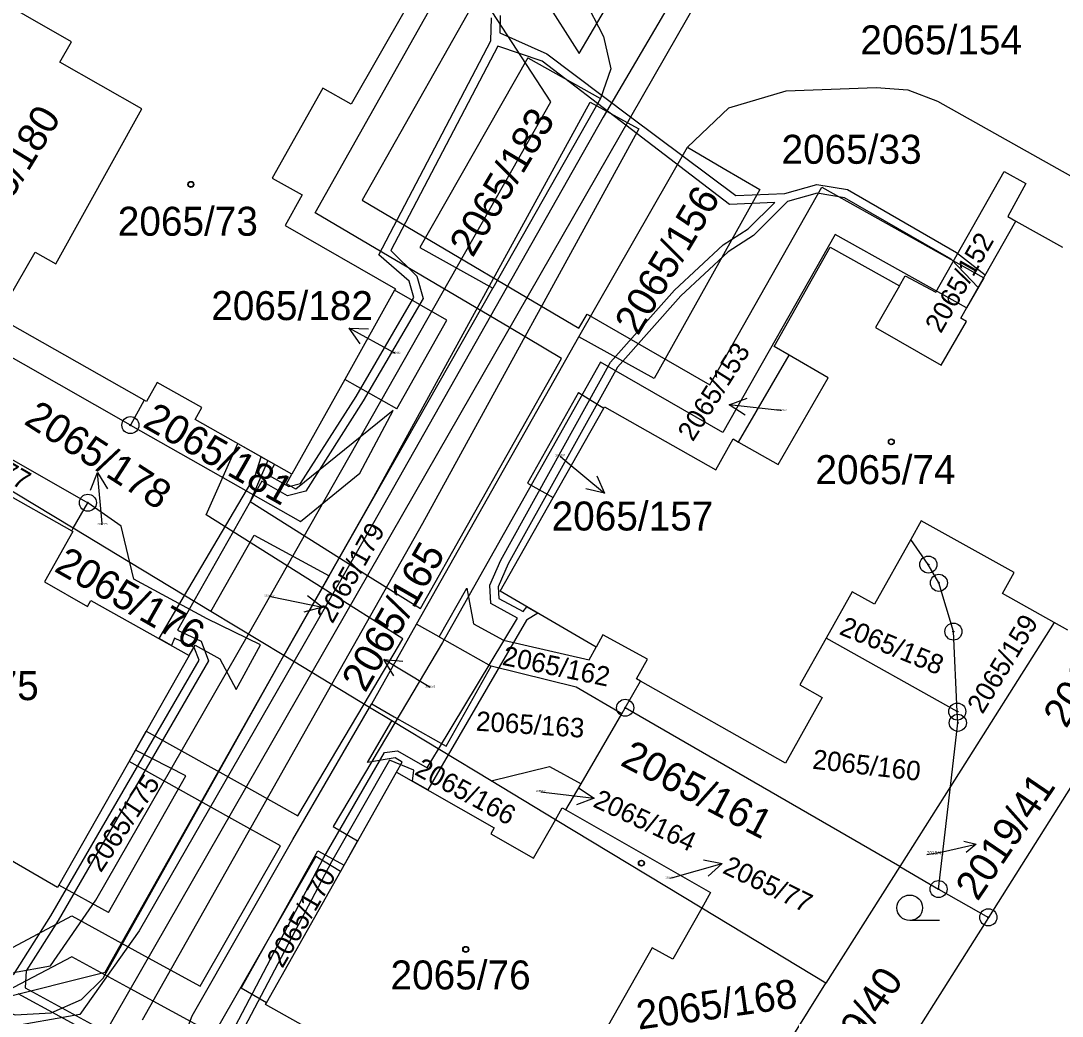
# Model space of a CAD drawing. Extents: x -593183 to -588034, y -1130415 to -1124994.
# Drawn here: x -590279.7 to -590218.7, y -1128581.4 to -1128523 of the extents above; entities that cross this region are included whole.
import ezdxf

# ---------------------------------------------------------------- set-up
doc = ezdxf.new("R2010")
doc.units = 0
for name, color, linetype in [('Vrstva 1', 7, 'Continuous'), ('Vrstva 16', 7, 'Continuous'), ('Vrstva 18', 7, 'Continuous'), ('Vrstva 19', 7, 'Continuous'), ('Vrstva 24', 7, 'Continuous'), ('Vrstva 25', 7, 'Continuous'), ('Vrstva 27', 7, 'Continuous')]:
    doc.layers.add(name, color=color, linetype=linetype)

msp = doc.modelspace()

# ---------------------------------------------------------------- linework, layer by layer
at = {"layer": 'Vrstva 1'}
for p, q in [((-590239.6, -1128520.97), (-590262.67, -1128561.2)), ((-590249.99, -1128525.15), (-590256.34, -1128536.28)), ((-590249.99, -1128525.15), (-590245.73, -1128527.54)), ((-590245.14, -1128525.8), (-590245.73, -1128527.54)), ((-590245.73, -1128527.54), (-590252.05, -1128538.66)), ((-590247, -1128541.51), (-590240.64, -1128530.39)), ((-590236.4, -1128532.87), (-590242.59, -1128543.95)), ((-590221.37, -1128534.72), (-590218.65, -1128536.25)), ((-590256.34, -1128536.28), (-590252.05, -1128538.66)), ((-590261.65, -1128555.53), (-590252.05, -1128538.66)), ((-590257.81, -1128538.78), (-590260.74, -1128544.02)), ((-590256.52, -1128558.36), (-590247, -1128541.51)), ((-590242.59, -1128543.95), (-590247, -1128541.51)), ((-590290.34, -1128542.97), (-590275.8, -1128551.24)), ((-590237.64, -1128547.68), (-590234.68, -1128542.58)), ((-590276.66, -1128552.74), (-590290.98, -1128544.09)), ((-590260.74, -1128544.02), (-590263.84, -1128549.56)), ((-590257.69, -1128545.74), (-590260.74, -1128544.02)), ((-590247.02, -1128544.78), (-590250.01, -1128550.09)), ((-590247.02, -1128544.78), (-590245.54, -1128545.69)), ((-590272.5, -1128545.23), (-590273.31, -1128546.69)), ((-590248.51, -1128550.93), (-590245.54, -1128545.69)), ((-590285.4, -1128548.02), (-590276.74, -1128552.88)), ((-590250.01, -1128550.09), (-590248.51, -1128550.93)), ((-590251.62, -1128556.42), (-590248.51, -1128550.93)), ((-590276.66, -1128552.74), (-590275.8, -1128551.24)), ((-590276.74, -1128552.88), (-590276.66, -1128552.74)), ((-590276.74, -1128552.88), (-590276.68, -1128552.92)), ((-590273.34, -1128554.75), (-590276.66, -1128552.74)), ((-590268.59, -1128557.62), (-590273.34, -1128554.75)), ((-590261.65, -1128555.53), (-590264.3, -1128560.21)), ((-590245.99, -1128559.71), (-590251.62, -1128556.42)), ((-590264.3, -1128560.21), (-590268.59, -1128557.62)), ((-590259.15, -1128563.03), (-590256.52, -1128558.36)), ((-590255.19, -1128559.11), (-590256.52, -1128558.36)), ((-590219.12, -1128558.27), (-590225.21, -1128567.89)), ((-590212.05, -1128558.21), (-590222.99, -1128575.56)), ((-590218.33, -1128558.71), (-590219.12, -1128558.27)), ((-590255.19, -1128559.11), (-590252.15, -1128560.83)), ((-590224.81, -1128563.49), (-590232.51, -1128559.19)), ((-590269.86, -1128560.2), (-590273.01, -1128565.75)), ((-590262.67, -1128561.2), (-590264.3, -1128560.21)), ((-590262.67, -1128561.2), (-590279.16, -1128589.96)), ((-590259.28, -1128563.25), (-590262.67, -1128561.2)), ((-590244.29, -1128563.27), (-590243.39, -1128561.71)), ((-590259.28, -1128563.25), (-590259.15, -1128563.03)), ((-590257.98, -1128564.03), (-590259.28, -1128563.25)), ((-590246.87, -1128567.73), (-590244.49, -1128563.62)), ((-590244.49, -1128563.62), (-590244.29, -1128563.27)), ((-590228.19, -1128572.58), (-590244.29, -1128563.27)), ((-590252.14, -1128567.56), (-590257.98, -1128564.03)), ((-590273.01, -1128565.75), (-590277.5, -1128573.67)), ((-590270.06, -1128567.26), (-590273.01, -1128565.75)), ((-590274.6, -1128575.27), (-590270.06, -1128567.26)), ((-590260.78, -1128572.5), (-590257.7, -1128567.04)), ((-590248.38, -1128569.84), (-590252.14, -1128567.56)), ((-590247.76, -1128569.26), (-590246.87, -1128567.73)), ((-590225.21, -1128567.89), (-590228.19, -1128572.58)), ((-590225.91, -1128573.9), (-590225.21, -1128567.89)), ((-590239.8, -1128575.02), (-590248.38, -1128569.84)), ((-590266.81, -1128579.72), (-590262.31, -1128571.65)), ((-590262.31, -1128571.65), (-590260.78, -1128572.5)), ((-590265.32, -1128580.57), (-590260.78, -1128572.5)), ((-590228.19, -1128572.58), (-590232.52, -1128579.42)), ((-590228.19, -1128572.58), (-590225.91, -1128573.9)), ((-590277.5, -1128573.67), (-590277.58, -1128573.81)), ((-590274.6, -1128575.27), (-590277.5, -1128573.67)), ((-590225.91, -1128573.9), (-590222.99, -1128575.56)), ((-590232.52, -1128579.42), (-590239.8, -1128575.02)), ((-590222.99, -1128575.56), (-590232.25, -1128590.23)), ((-590265.32, -1128580.57), (-590266.81, -1128579.72)), ((-590237.41, -1128587.24), (-590232.52, -1128579.42))]:
    msp.add_line(p, q, dxfattribs=at)
for points in [[(-590264.88, -1128506.12), (-590259.56, -1128509.16), (-590256.4, -1128511.32), (-590253.49, -1128514.11), (-590246.72, -1128521.65), (-590245.57, -1128523.9), (-590245.14, -1128525.8)], [(-590273.31, -1128546.69), (-590288.11, -1128538.26), (-590282.66, -1128528.35), (-590290.48, -1128523.84), (-590283.06, -1128510.78), (-590281.85, -1128511.55)], [(-590272.5, -1128545.23), (-590281.1, -1128540.36), (-590278.9, -1128536.54), (-590277.69, -1128537.23), (-590272.64, -1128528.14), (-590277.45, -1128525.4), (-590276.76, -1128524.2), (-590282.18, -1128521.1), (-590282.9, -1128522.32), (-590286.72, -1128520.16), (-590281.85, -1128511.55)], [(-590260.69, -1128520.16), (-590257.12, -1128522.19), (-590260.36, -1128527.86), (-590262.02, -1128526.92), (-590265, -1128532.2), (-590263.23, -1128533.18), (-590264.23, -1128534.98), (-590257.76, -1128538.69), (-590257.81, -1128538.78)], [(-590240.64, -1128530.39), (-590238.21, -1128528.08), (-590234.85, -1128527.09), (-590229.56, -1128526.88), (-590227.71, -1128527.03), (-590225.97, -1128527.69), (-590216.75, -1128532.86)], [(-590240.64, -1128530.39), (-590238.54, -1128531.62), (-590236.4, -1128532.87)], [(-590228.21, -1128538.52), (-590227.87, -1128537.93), (-590226.07, -1128538.89), (-590222.07, -1128531.81), (-590220.79, -1128532.52), (-590221.85, -1128534.45), (-590221.37, -1128534.72)], [(-590228.21, -1128538.52), (-590229.6, -1128540.96), (-590225.75, -1128543.18), (-590224.27, -1128540.62), (-590224.61, -1128540.42), (-590221.37, -1128534.72)], [(-590234.68, -1128542.58), (-590235.55, -1128542.07), (-590232.27, -1128536.25), (-590228.21, -1128538.52)], [(-590257.69, -1128545.74), (-590254.75, -1128540.54), (-590257.81, -1128538.78)], [(-590237.64, -1128547.68), (-590235.31, -1128548.99), (-590232.38, -1128543.92), (-590234.68, -1128542.58)], [(-590263.84, -1128549.56), (-590269.51, -1128546.36), (-590269.11, -1128545.66), (-590271.73, -1128544.18), (-590272.36, -1128545.31), (-590272.5, -1128545.23)], [(-590273.31, -1128546.69), (-590263.33, -1128552.34), (-590259.85, -1128549.5), (-590257.89, -1128545.83), (-590263.61, -1128550.44), (-590264.16, -1128550.13), (-590263.84, -1128549.56)], [(-590245.54, -1128545.69), (-590245.5, -1128545.62), (-590238.97, -1128549.31), (-590237.95, -1128547.5), (-590237.64, -1128547.68)], [(-590273.34, -1128554.75), (-590273.85, -1128552.62), (-590275.8, -1128551.24)], [(-590219.12, -1128558.27), (-590222.16, -1128556.56), (-590221.48, -1128555.34), (-590226.93, -1128552.3), (-590227.54, -1128553.39)], [(-590276.68, -1128552.92), (-590278.35, -1128555.89), (-590275.82, -1128557.32), (-590275.62, -1128556.97), (-590269.86, -1128560.2)], [(-590268.59, -1128557.62), (-590266.05, -1128553.15), (-590261.65, -1128555.53)], [(-590227.54, -1128553.39), (-590229.67, -1128557.2), (-590230.98, -1128556.46), (-590232.51, -1128559.19)], [(-590224.81, -1128563.49), (-590225.04, -1128558.8), (-590225.89, -1128555.94), (-590226.51, -1128554.87), (-590227.54, -1128553.39)], [(-590269.86, -1128560.2), (-590269.51, -1128559.59), (-590268.06, -1128560.4), (-590267.1, -1128562.2), (-590265.67, -1128559.57), (-590268.81, -1128558.05), (-590273.1, -1128555.73), (-590273.34, -1128554.75)], [(-590255.19, -1128559.11), (-590253.58, -1128556.26), (-590253.19, -1128558.35), (-590251.42, -1128559.31), (-590246.4, -1128560.46), (-590245.99, -1128559.71)], [(-590243.39, -1128561.71), (-590243.62, -1128561.58), (-590242.98, -1128560.41), (-590245.6, -1128558.99), (-590245.99, -1128559.71)], [(-590232.51, -1128559.19), (-590234.04, -1128561.93), (-590232.73, -1128562.67), (-590234.88, -1128566.52), (-590243.39, -1128561.71)], [(-590313.88, -1128560.57), (-590304.31, -1128565.9), (-590303.48, -1128568.66), (-590282.04, -1128580.6), (-590280.06, -1128581.28), (-590277.96, -1128581.17), (-590276.17, -1128580.38), (-590274.9, -1128579.12), (-590264.3, -1128560.21)], [(-590259.15, -1128563.03), (-590257.83, -1128563.79), (-590254.79, -1128565.52), (-590252.15, -1128560.83)], [(-590244.49, -1128563.62), (-590247.17, -1128562.05), (-590252.15, -1128560.83)], [(-590244.87, -1128599.18), (-590263.96, -1128588.54), (-590266.78, -1128589.22), (-590268.53, -1128588.24), (-590269.73, -1128586.8), (-590270.35, -1128585), (-590270.36, -1128583.15), (-590269.68, -1128581.34), (-590263.79, -1128570.99), (-590259.28, -1128563.25)], [(-590225.21, -1128567.89), (-590224.78, -1128564.15), (-590224.81, -1128563.49)], [(-590257.7, -1128567.04), (-590257.37, -1128566.46), (-590257.77, -1128566.21), (-590259.4, -1128566.47), (-590257.98, -1128564.03)], [(-590277.58, -1128573.81), (-590283.26, -1128570.52), (-590283.07, -1128570.19), (-590285.62, -1128568.81), (-590287.25, -1128571.71), (-590296, -1128566.82), (-590295.94, -1128566.71)], [(-590252.14, -1128567.56), (-590248.73, -1128566.72), (-590246.87, -1128567.73)], [(-590257.7, -1128567.04), (-590251.98, -1128570.31), (-590252.17, -1128570.66), (-590249.66, -1128572.09), (-590248.38, -1128569.84)], [(-590248.38, -1128569.84), (-590247.98, -1128569.14), (-590247.76, -1128569.26)], [(-590247.76, -1128569.26), (-590239.28, -1128574.1), (-590239.8, -1128575.02)], [(-590239.8, -1128575.02), (-590241.49, -1128578.02), (-590242.7, -1128577.34), (-590245.61, -1128582.5)], [(-590258.05, -1128588.22), (-590258.6, -1128587.91), (-590256.9, -1128584.95), (-590259.42, -1128583.53), (-590259.64, -1128583.9), (-590265.38, -1128580.67), (-590265.32, -1128580.57)]]:
    msp.add_lwpolyline(points, dxfattribs=at)
at = {"layer": 'Vrstva 16'}
for p, q in [((-590257.77, -1128542.49), (-590257.84, -1128542.45)), ((-590235.13, -1128545.84), (-590235.2, -1128545.83)), ((-590248.11, -1128548.51), (-590247.81, -1128548.76)), ((-590274.96, -1128552.53), (-590274.97, -1128552.46)), ((-590265.17, -1128556.73), (-590264.99, -1128556.77)), ((-590255.73, -1128562.08), (-590255.88, -1128561.99)), ((-590249.23, -1128568.2), (-590249.08, -1128568.22)), ((-590226.6, -1128571.88), (-590225.67, -1128571.72)), ((-590241.67, -1128573.27), (-590241.49, -1128573.22))]:
    msp.add_line(p, q, dxfattribs=at)
at = {"layer": 'Vrstva 24'}
for centre, radius in [((-590273.31, -1128546.69), 0.5), ((-590273.31, -1128546.69), 0.0327), ((-590275.8, -1128551.24), 0.5), ((-590275.8, -1128551.24), 0.0327), ((-590226.51, -1128554.87), 0.5), ((-590226.51, -1128554.87), 0.0327), ((-590225.89, -1128555.94), 0.5), ((-590225.89, -1128555.94), 0.0327), ((-590225.04, -1128558.8), 0.5), ((-590225.04, -1128558.8), 0.0327), ((-590244.29, -1128563.27), 0.5), ((-590244.29, -1128563.27), 0.0327), ((-590224.81, -1128563.49), 0.5), ((-590224.78, -1128564.15), 0.5), ((-590224.81, -1128563.49), 0.0327), ((-590224.78, -1128564.15), 0.0327), ((-590225.91, -1128573.9), 0.5), ((-590225.91, -1128573.9), 0.0327), ((-590222.99, -1128575.56), 0.5), ((-590222.99, -1128575.56), 0.0327)]:
    msp.add_circle(centre, radius, dxfattribs=at)
at = {"layer": 'Vrstva 25'}
for p, q in [((-590257.84, -1128542.45), (-590260.469, -1128541.006)), ((-590235.2, -1128545.83), (-590238.182, -1128545.499)), ((-590247.81, -1128548.76), (-590245.51, -1128550.686)), ((-590274.97, -1128552.46), (-590275.241, -1128549.472)), ((-590264.99, -1128556.77), (-590262.05, -1128557.368)), ((-590255.88, -1128561.99), (-590258.452, -1128560.446)), ((-590249.08, -1128568.22), (-590246.101, -1128568.574)), ((-590225.67, -1128571.72), (-590223.709, -1128571.277)), ((-590241.49, -1128573.22), (-590238.606, -1128572.393)), ((-590225.85, -1128575.75), (-590227.6, -1128575.75))]:
    msp.add_line(p, q, dxfattribs=at)
for points in [[(-590259.834, -1128541.925), (-590260.469, -1128541.006), (-590259.352, -1128541.049)], [(-590237.243, -1128546.106), (-590238.182, -1128545.499), (-590237.133, -1128545.112)], [(-590275.649, -1128550.513), (-590275.241, -1128549.472), (-590274.653, -1128550.423)], [(-590245.956, -1128549.661), (-590245.51, -1128550.686), (-590246.598, -1128550.428)], [(-590262.93, -1128556.679), (-590262.05, -1128557.368), (-590263.13, -1128557.659)], [(-590257.852, -1128561.389), (-590258.452, -1128560.446), (-590257.337, -1128560.532)], [(-590247.035, -1128567.959), (-590246.101, -1128568.574), (-590247.153, -1128568.952)], [(-590224.437, -1128571.098), (-590223.709, -1128571.277), (-590224.289, -1128571.751)], [(-590239.705, -1128572.188), (-590238.606, -1128572.393), (-590239.43, -1128573.149)]]:
    msp.add_lwpolyline(points, dxfattribs=at)
for centre, radius in [((-590269.76, -1128532.57), 0.175), ((-590269.76, -1128532.57), 0.15), ((-590228.68, -1128547.67), 0.175), ((-590228.68, -1128547.67), 0.15), ((-590243.34, -1128572.38), 0.175), ((-590243.34, -1128572.38), 0.15), ((-590227.6, -1128575), 0.75), ((-590253.64, -1128577.44), 0.175), ((-590253.64, -1128577.44), 0.15)]:
    msp.add_circle(centre, radius, dxfattribs=at)
at = {"layer": 'Vrstva 27'}
for p, q in [((-590256.04, -1128510.63), (-590246.99, -1128524.89)), ((-590248.65, -1128527.73), (-590258.26, -1128512.95)), ((-590246.99, -1128524.89), (-590241.77, -1128515.99)), ((-590240.41, -1128519.81), (-590245.58, -1128528.63)), ((-590252.66, -1128521.02), (-590259.71, -1128533.49)), ((-590262.47, -1128534.23), (-590255.45, -1128521.79)), ((-590252.16, -1128524.14), (-590252.13, -1128522.8)), ((-590251.63, -1128522.66), (-590251.65, -1128523.68)), ((-590258.73, -1128536.71), (-590252.16, -1128524.14)), ((-590251.65, -1128523.68), (-590248.89, -1128524.91)), ((-590251.76, -1128524.46), (-590258.04, -1128536.45)), ((-590249.15, -1128525.35), (-590251.76, -1128524.46)), ((-590244.26, -1128529.09), (-590249.15, -1128525.35)), ((-590248.89, -1128524.91), (-590243.97, -1128528.6)), ((-590266.38, -1128558.96), (-590248.65, -1128527.73)), ((-590259.04, -1128550.89), (-590246.35, -1128527.75)), ((-590246.35, -1128527.75), (-590244.17, -1128528.94)), ((-590245.58, -1128528.63), (-590259.38, -1128553.01)), ((-590244.17, -1128528.94), (-590243.49, -1128529.31)), ((-590243.97, -1128528.6), (-590237.79, -1128533.23)), ((-590243.49, -1128529.31), (-590256.18, -1128552.45)), ((-590238.18, -1128533.75), (-590244.26, -1128529.09)), ((-590234.93, -1128533.1), (-590233.05, -1128532.57)), ((-590233.05, -1128532.57), (-590231.25, -1128532.87)), ((-590239.33, -1128544.33), (-590232.75, -1128532.74)), ((-590237.79, -1128533.23), (-590234.93, -1128533.1)), ((-590233.03, -1128533.09), (-590234.76, -1128533.57)), ((-590231.43, -1128533.35), (-590233.03, -1128533.09)), ((-590232.75, -1128532.74), (-590223.26, -1128538.04)), ((-590231.25, -1128532.87), (-590224.85, -1128536.56)), ((-590259.71, -1128533.49), (-590250.06, -1128539.2)), ((-590235.52, -1128533.63), (-590238.18, -1128533.75)), ((-590237.08, -1128535.17), (-590235.52, -1128533.63)), ((-590234.76, -1128533.57), (-590236.76, -1128535.57)), ((-590225.17, -1128536.96), (-590231.43, -1128533.35)), ((-590251.07, -1128540.97), (-590262.47, -1128534.23)), ((-590238.54, -1128536.12), (-590237.08, -1128535.17)), ((-590231.98, -1128535.51), (-590238.57, -1128547.13)), ((-590236.76, -1128535.57), (-590238.24, -1128536.52)), ((-590224.27, -1128539.81), (-590231.98, -1128535.51)), ((-590241.39, -1128538.77), (-590238.54, -1128536.12)), ((-590256.95, -1128538.24), (-590258.73, -1128536.71)), ((-590258.04, -1128536.45), (-590256.51, -1128537.96)), ((-590238.24, -1128536.52), (-590241.03, -1128539.11)), ((-590223.58, -1128538.61), (-590225.17, -1128536.96)), ((-590224.85, -1128536.56), (-590223.17, -1128537.88)), ((-590256.51, -1128537.96), (-590256.14, -1128539.26)), ((-590223.26, -1128538.04), (-590224.27, -1128539.81)), ((-590223.17, -1128537.88), (-590223.58, -1128538.61)), ((-590256.68, -1128539.2), (-590256.95, -1128538.24)), ((-590245.15, -1128542.99), (-590241.39, -1128538.77)), ((-590260.07, -1128545.01), (-590256.68, -1128539.2)), ((-590256.14, -1128539.26), (-590259.65, -1128545.27)), ((-590250.06, -1128539.2), (-590247, -1128541.01)), ((-590241.03, -1128539.11), (-590244.73, -1128543.29)), ((-590247, -1128541.01), (-590246.52, -1128540.18)), ((-590246.52, -1128540.18), (-590239.33, -1128544.33)), ((-590248.02, -1128542.78), (-590251.07, -1128540.97)), ((-590256.3, -1128557.45), (-590248.02, -1128542.78)), ((-590245.73, -1128543), (-590255, -1128559.43)), ((-590251.59, -1128554.61), (-590245.15, -1128542.99)), ((-590238.57, -1128547.13), (-590245.73, -1128543)), ((-590244.73, -1128543.29), (-590251.15, -1128554.83)), ((-590263.33, -1128550.12), (-590260.07, -1128545.01)), ((-590259.65, -1128545.27), (-590263.01, -1128550.56)), ((-590268.86, -1128551.95), (-590267.01, -1128547.77)), ((-590267.01, -1128547.77), (-590265.25, -1128548.77)), ((-590265.99, -1128549.67), (-590265.64, -1128548.54)), ((-590265.64, -1128548.54), (-590264.86, -1128548.98)), ((-590265.25, -1128548.77), (-590266.29, -1128551.16)), ((-590264.86, -1128548.98), (-590265.2, -1128549.63)), ((-590270.14, -1128556.69), (-590265.99, -1128549.67)), ((-590265.2, -1128549.63), (-590264.02, -1128550.29)), ((-590265.59, -1128549.98), (-590269.58, -1128557.02)), ((-590264.1, -1128550.83), (-590265.59, -1128549.98)), ((-590264.02, -1128550.29), (-590263.33, -1128550.12)), ((-590264.3, -1128560.21), (-590259.04, -1128550.89)), ((-590263.01, -1128550.56), (-590264.1, -1128550.83)), ((-590266.29, -1128551.16), (-590259.4, -1128555.5)), ((-590260.42, -1128557.27), (-590268.86, -1128551.95)), ((-590256.18, -1128552.45), (-590261.51, -1128561.9)), ((-590259.38, -1128553.01), (-590263.72, -1128560.57)), ((-590252.23, -1128556.07), (-590251.59, -1128554.61)), ((-590251.15, -1128554.83), (-590251.73, -1128556.17)), ((-590259.4, -1128555.5), (-590256.3, -1128557.45)), ((-590252.17, -1128557.15), (-590252.23, -1128556.07)), ((-590251.73, -1128556.17), (-590251.69, -1128556.85)), ((-590271.63, -1128559.21), (-590270.14, -1128556.69)), ((-590269.58, -1128557.02), (-590270.54, -1128558.72)), ((-590250.61, -1128558.02), (-590252.17, -1128557.15)), ((-590251.69, -1128556.85), (-590250.28, -1128557.63)), ((-590257.32, -1128559.22), (-590260.42, -1128557.27)), ((-590250.28, -1128557.63), (-590250.05, -1128557.34)), ((-590249.41, -1128557.71), (-590250.08, -1128558.13)), ((-590250.05, -1128557.34), (-590249.41, -1128557.71)), ((-590255.23, -1128565.7), (-590250.61, -1128558.02)), ((-590250.08, -1128558.13), (-590254.68, -1128566.03)), ((-590275.33, -1128574.56), (-590266.38, -1128558.96)), ((-590270.54, -1128558.72), (-590269.16, -1128559.37)), ((-590270.9, -1128559.62), (-590271.63, -1128559.21)), ((-590270.73, -1128559.18), (-590270.9, -1128559.62)), ((-590269.56, -1128559.73), (-590270.73, -1128559.18)), ((-590269.16, -1128559.37), (-590268.72, -1128560.52)), ((-590259.6, -1128563.06), (-590257.32, -1128559.22)), ((-590255, -1128559.43), (-590257.8, -1128564.15)), ((-590274.78, -1128578.77), (-590264.3, -1128560.21)), ((-590269.28, -1128560.48), (-590269.56, -1128559.73)), ((-590277.97, -1128575.48), (-590269.28, -1128560.48)), ((-590268.72, -1128560.52), (-590277.55, -1128575.74)), ((-590263.72, -1128560.57), (-590272.79, -1128576.36)), ((-590261.51, -1128561.9), (-590272.62, -1128581.59)), ((-590263.48, -1128569.61), (-590259.6, -1128563.06)), ((-590257.8, -1128564.15), (-590261.41, -1128570.24)), ((-590273.38, -1128566.41), (-590272.38, -1128564.64)), ((-590272.38, -1128564.64), (-590266.52, -1128567.91)), ((-590255.9, -1128566.8), (-590255.23, -1128565.7)), ((-590261.96, -1128572.06), (-590258.41, -1128565.89)), ((-590258.41, -1128565.89), (-590257.64, -1128565.79)), ((-590257.64, -1128565.79), (-590255.9, -1128566.8)), ((-590254.68, -1128566.03), (-590255.87, -1128568.09)), ((-590267.53, -1128569.68), (-590273.38, -1128566.41)), ((-590258.11, -1128566.35), (-590261.52, -1128572.3)), ((-590256.68, -1128566.93), (-590258.11, -1128566.35)), ((-590256.77, -1128567.57), (-590256.68, -1128566.93)), ((-590266.52, -1128567.91), (-590263.48, -1128569.61)), ((-590255.87, -1128568.09), (-590256.77, -1128567.57)), ((-590264.5, -1128571.37), (-590267.53, -1128569.68)), ((-590261.41, -1128570.24), (-590259.98, -1128571.08)), ((-590259.98, -1128571.08), (-590260.98, -1128572.87)), ((-590269.21, -1128579.59), (-590264.5, -1128571.37)), ((-590262.44, -1128572), (-590268.41, -1128582.41)), ((-590268.19, -1128583.89), (-590261.96, -1128572.06)), ((-590261.52, -1128572.3), (-590267.65, -1128583.95)), ((-590260.98, -1128572.87), (-590262.44, -1128572)), ((-590278, -1128578.41), (-590275.33, -1128574.56)), ((-590280.48, -1128577.47), (-590276.74, -1128575.48)), ((-590280.17, -1128578.93), (-590277.97, -1128575.48)), ((-590276.74, -1128575.48), (-590272.26, -1128577.93)), ((-590277.55, -1128575.74), (-590279.43, -1128578.7)), ((-590272.79, -1128576.36), (-590276.28, -1128581.25)), ((-590276.75, -1128577.87), (-590280.54, -1128579.88)), ((-590273.3, -1128579.75), (-590276.75, -1128577.87)), ((-590280.17, -1128578.8), (-590278, -1128578.41)), ((-590272.26, -1128577.93), (-590269.21, -1128579.59)), ((-590282.04, -1128580.6), (-590274.78, -1128578.77)), ((-590279.43, -1128578.7), (-590279.47, -1128579.69)), ((-590279.47, -1128579.69), (-590274.75, -1128582.27)), ((-590268.41, -1128582.41), (-590273.3, -1128579.75)), ((-590275, -1128582.7), (-590279.89, -1128580.04)), ((-590276.28, -1128581.25), (-590280.71, -1128582.04))]:
    msp.add_line(p, q, dxfattribs=at)

# ---------------------------------------------------------------- texts
at = {"layer": 'Vrstva 16'}
for s, p in [('2065/182', (-590268.565, -1128540.53)), ('2065/157', (-590248.603, -1128552.87))]:
    msp.add_text(s, height=1.7, dxfattribs=at).set_placement(p)
for s, height, rotation, p in [('2065/153', 1.14, 57.62799, (-590240.322, -1128547.706)), ('2065/178', 1.7, 327.25161, (-590279.618, -1128546.58)), ('2065/179', 1.14, 60.69123, (-590261.454, -1128558.384)), ('2065/165', 1.7, 60.05745, (-590259.535, -1128562.438)), ('2019/41', 1.7, 55.73412, (-590223.622, -1128574.663)), ('2065/164', 1.14, 334.97199, (-590246.242, -1128569.043)), ('2065/77', 1.14, 334.19259, (-590238.639, -1128572.933))]:
    msp.add_text(s, height=height, rotation=rotation, dxfattribs=at).set_placement(p)
at = {"layer": 'Vrstva 18'}
for s, height, p in [('2065/154', 1.7, (-590230.498, -1128524.94)), ('2065/33', 1.7, (-590235.12, -1128531.36)), ('2065/182', 0.1, (-590258.05, -1128542.49)), ('2065/153', 0.1, (-590235.412, -1128545.84)), ('2065/157', 0.1, (-590248.385, -1128548.51)), ('2065/178', 0.1, (-590275.234, -1128552.53)), ('2065/179', 0.1, (-590265.443, -1128556.73)), ('2065/165', 0.1, (-590256.008, -1128562.08)), ('2065/164', 0.1, (-590249.505, -1128568.2)), ('2019/41', 0.2, (-590226.6, -1128571.88))]:
    msp.add_text(s, height=height, dxfattribs=at).set_placement(p)
for s, height, rotation, p in [('2065/180', 1.7, 58.58082, (-590282.277, -1128536.734)), ('2065/183', 1.7, 59.08716, (-590253.235, -1128536.915)), ('2065/156', 1.7, 59.11506, (-590243.542, -1128541.495)), ('2065/152', 1.14, 60.2676, (-590225.776, -1128541.358)), ('2065/181', 1.7, 330.3774, (-590272.659, -1128546.757)), ('2065/177', 1.14, 329.80725, (-590285.096, -1128547.359)), ('2065/176', 1.7, 330.33978, (-590277.844, -1128555.222)), ('2019/42', 1.7, 58.12389, (-590218.429, -1128564.534)), ('2065/158', 1.14, 337.55643, (-590231.793, -1128558.934)), ('2065/159', 1.14, 58.63986, (-590223.33, -1128563.688)), ('2065/162', 1.14, 348.31485, (-590251.549, -1128560.744)), ('2065/163', 1.14, 356.21226, (-590253.068, -1128564.608)), ('2065/161', 1.7, 332.28864, (-590244.644, -1128566.601)), ('2065/166', 1.14, 331.44777, (-590256.707, -1128567.152)), ('2065/160', 1.14, 353.44917, (-590233.346, -1128566.837)), ('2065/175', 1.14, 56.46663, (-590275.04, -1128572.982)), ('2065/170', 1.14, 59.99274, (-590264.391, -1128578.594)), ('2019/40', 1.7, 56.41092, (-590232.473, -1128586.085)), ('2065/168', 1.7, 7.97274, (-590243.511, -1128582.153))]:
    msp.add_text(s, height=height, rotation=rotation, dxfattribs=at).set_placement(p)
at = {"layer": 'Vrstva 19'}
for s, height, p in [('2065/73', 1.7, (-590274.047, -1128535.58)), ('2065/74', 1.7, (-590233.13, -1128550.15)), ('2065/75', 1.7, (-590286.902, -1128562.82)), ('2065/77', 0.1, (-590241.923, -1128573.27)), ('2065/76', 1.7, (-590258.05, -1128579.79))]:
    msp.add_text(s, height=height, dxfattribs=at).set_placement(p)

doc.saveas('drawing.dxf')
